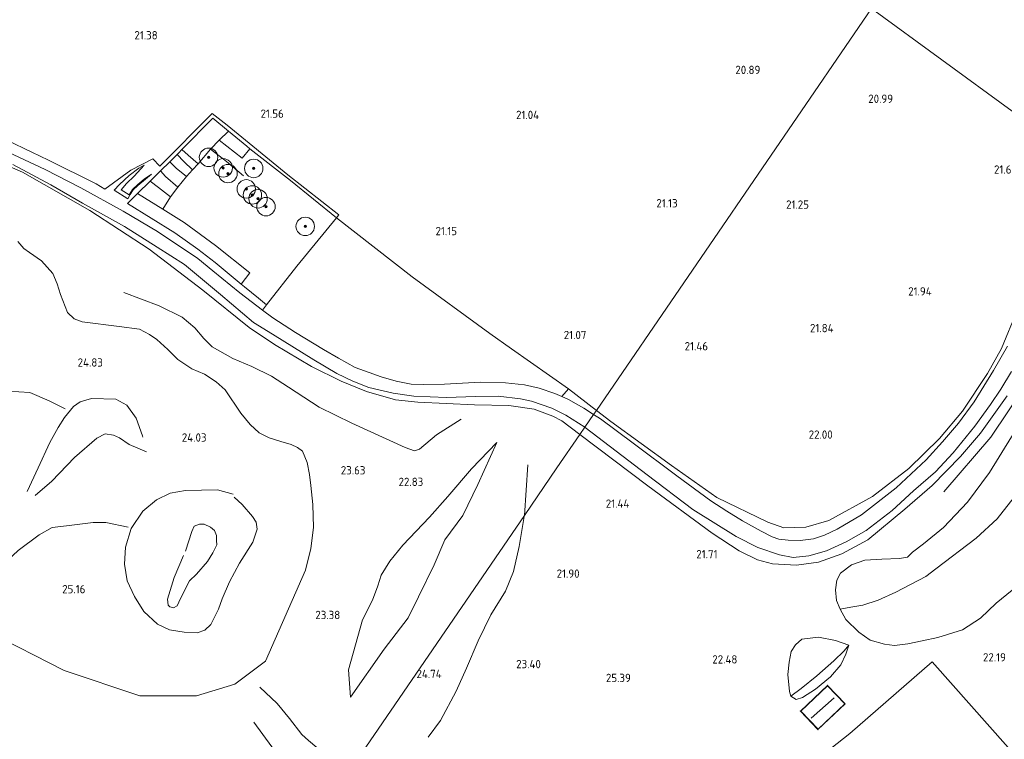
# Model space of a CAD drawing. Extents: x 196936 to 200438, y 361224 to 364196.
# Tile 265 of 276: x 199599 to 199813, y 363124 to 363280. Entities that reach past the tile are written whole.
import ezdxf
from ezdxf.enums import TextEntityAlignment as Align

# ---------------------------------------------------------------- set-up
doc = ezdxf.new("R2010")
doc.units = 0
for name, color, linetype, lineweight in [('B-ME-GR-BOOM-S', 90, 'Continuous', 25), ('B-ME-GR-BOS-GV', 40, 'Continuous', 13), ('B-ME-GR-BOUWLAND_AKKERBOUW-GV', 80, 'Continuous', 13), ('B-ME-GR-GRAS-GV', 60, 'Continuous', 13), ('B-ME-GR-STRUIK-GV', 90, 'Continuous', 13), ('B-ME-GW-TALUD_KRUIN-G', 90, 'Continuous', 18), ('B-ME-GW-TALUD_TEEN-G', 90, 'Continuous', 18), ('B-ME-IE-TERREINAFSCHEIDING_KUNSTMATIG_HEKWERK-G', 20, 'IE-TERREINAFSCHEIDING-KUNSTMATIG', 18), ('B-ME-KG-KADASTRAAL_DAKRAND-G', 170, 'Continuous', 18), ('B-ME-KG-KADASTRAAL_NOK-G', 10, 'Continuous', 18), ('B-ME-OG-BEBOUWING_SCHUUR-GV', 7, 'Continuous', 35), ('B-ME-OG-BREUKLIJN-G', 7, 'Continuous', 18), ('B-ME-OG-HOOGTELIJN-G', 7, 'Continuous', 18), ('B-ME-OG-HOOGTEPUNT-S', 7, 'Continuous', 25), ('B-ME-OG-TERREIN_GROEN-GV', 7, 'Continuous', 18), ('B-ME-VH-ONVERHARD-GV', 252, 'Continuous', 18)]:
    doc.layers.add(name, color=color, linetype=linetype, lineweight=lineweight)
doc.styles.add('NLCS-ISO-ANNOTATIVE-T18', font='NLCS-ISO.ttf', dxfattribs={"height": 1.8})
doc.linetypes.add('IE-TERREINAFSCHEIDING-KUNSTMATIG', pattern='A,4,[82,NLCS.SHX,S=0.75,R=90,X=0,Y=0],4,-2', length=10)

# ---------------------------------------------------------------- blocks, each defined once
blk = doc.blocks.new('SAL-HOOGTELABEL-SO')
at = {"color": 0, "linetype": 'ByBlock', "lineweight": -2, "style": 'NLCS-ISO-ANNOTATIVE-T18'}
blk.add_attdef('HOOGTE', text='', height=1.8, dxfattribs=at).set_placement((2.79, 0), align=Align.RIGHT)
blk = doc.blocks.new('SGR-BOOM_01-SO')
at = {"linetype": 'ByBlock', "lineweight": 18}
h = blk.add_hatch(color=0, dxfattribs=at)
h.dxf.hatch_style = 1
edge = h.paths.add_edge_path()
edge.add_arc((0, 0), 0.25, 0, 360)
at = {"color": 0, "linetype": 'ByBlock', "lineweight": 18}
for radius in [2, 0.25]:
    blk.add_circle((0, 0), radius, dxfattribs=at)

msp = doc.modelspace()

# ---------------------------------------------------------------- linework, layer by layer
at = {"layer": 'B-ME-GR-BOS-GV'}
for points in [[(199579.222, 363255.66, 21.7), (199599.784, 363246.793, 21.625), (199614.397, 363238.461, 21.82), (199627.278, 363230.102, 21.94), (199638.938, 363221.196, 22.06), (199648.955, 363213.146, 22.187), (199654.442, 363209.427, 22.082), (199662.442, 363204.719, 21.977), (199668.93, 363201.507, 21.842), (199674.374, 363199.24, 21.797), (199680.685, 363197.455, 21.677), (199685.482, 363196.938, 21.737), (199697.809, 363196.416, 21.722), (199705.232, 363196.254, 21.557), (199710.764, 363195.464, 21.542), (199714.792, 363193.937, 21.512), (199716.709, 363192.948, 21.455), (199720.65, 363189.974, 21.471), (199715.683, 363182.722, 21.38), (199708.613, 363172.401, 22.048), (199674.227, 363122.198, 26.934)], [(199674.227, 363122.198, 26.934), (199708.613, 363172.401, 22.048), (199715.683, 363182.722, 21.38), (199720.65, 363189.974, 21.471), (199735.413, 363178.834, 21.53), (199749.327, 363168.616, 21.71), (199755.156, 363164.779, 21.725), (199759.125, 363162.829, 21.89), (199762.44, 363161.944, 22.145), (199767.608, 363161.634, 22.205), (199772.367, 363162.296, 22.415), (199777.457, 363164.116, 22.52), (199783.054, 363167.125, 22.625), (199791.071, 363173.782, 22.895), (199797.046, 363178.916, 22.985), (199803.176, 363185.174, 23.015), (199807.515, 363190.276, 23.18), (199813.262, 363198.333, 23.06)], [(199813.504, 363122.135, 22.033), (199796.987, 363140.685, 22.483), (199779.177, 363125.178, 22.873), (199756.807, 363107.58, 22.693)]]:
    msp.add_polyline3d(points, dxfattribs=at)
for points in [[(199678.189, 363143.419, 22.895), (199670.943, 363133.033, 24.704), (199670.492, 363138.969, 24.2), (199673.486, 363149.816, 23.27), (199675.693, 363154.097, 23.21), (199676.874, 363157.19, 23.405), (199677.55, 363159.489, 23.375), (199679.458, 363162.514, 23.225), (199682.237, 363165.988, 22.865), (199688.017, 363172.074, 22.475), (199691.988, 363176.537, 22.28), (199697.156, 363182.528, 21.98), (199702.641, 363188.21, 21.635), (199698.547, 363179.16, 21.665), (199695.263, 363172.428, 21.68), (199691.377, 363167.127, 21.665), (199689.032, 363161.705, 21.935), (199685.665, 363154.782, 22.55), (199683.411, 363150.225, 22.67)], [(199677.55, 363159.489, 23.375), (199676.874, 363157.19, 23.405), (199675.693, 363154.097, 23.21), (199673.486, 363149.816, 23.27), (199670.492, 363138.969, 24.2), (199670.943, 363133.033, 24.704), (199678.189, 363143.419, 22.895), (199683.411, 363150.225, 22.67), (199685.665, 363154.782, 22.55), (199689.032, 363161.705, 21.935), (199691.377, 363167.127, 21.665), (199695.263, 363172.428, 21.68), (199698.547, 363179.16, 21.665), (199702.641, 363188.21, 21.635), (199697.156, 363182.528, 21.98), (199691.988, 363176.537, 22.28), (199688.017, 363172.074, 22.475), (199682.237, 363165.988, 22.865), (199679.458, 363162.514, 23.225)], [(199768.459, 363130.025, 22.783), (199772.268, 363126.01, 22.783), (199778.13, 363131.571, 22.783), (199774.321, 363135.586, 22.783)]]:
    msp.add_polyline3d(points, close=True, dxfattribs=at)
at = {"layer": 'B-ME-GR-BOUWLAND_AKKERBOUW-GV'}
for points in [[(199814.386, 363260.045, 21.284), (199783.859, 363282.254, 20.765), (199984.932, 363576.797, 19.874)], [(199549.532, 363432.302, 21.195), (199783.859, 363282.254, 20.765), (199724.216, 363195.179, 21.36), (199718.193, 363199.852, 21.238), (199705.808, 363208.485, 21.133), (199701.145, 363211.805, 21.265), (199684.278, 363224.125, 21.4), (199667.899, 363236.884, 21.535), (199668.379, 363237.516, 21.39), (199657.349, 363246.206, 21.369), (199644.153, 363256.949, 21.498), (199640.95, 363259.521, 21.681), (199629.571, 363248.12, 21.799), (199628.035, 363249.709, 21.627), (199623.315, 363247.249, 21.713), (199617.671, 363243.115, 21.906), (199615.795, 363244.288, 21.865), (199605.472, 363249.403, 21.665), (199592.749, 363255.449, 21.577)]]:
    msp.add_polyline3d(points, dxfattribs=at)
for points in [[(199769.611, 363169.912, 21.965), (199764.85, 363169.751, 21.958), (199761.39, 363170.929, 21.868), (199750.363, 363176.326, 21.53), (199740.517, 363183.222, 21.32), (199727.387, 363192.788, 21.283), (199724.216, 363195.179, 21.36), (199783.859, 363282.254, 20.765), (199814.386, 363260.045, 21.284), (199825.25, 363252.141, 21.79), (199824.3, 363248.864, 21.898), (199821.284, 363237.86, 22.003), (199818.519, 363227.139, 22.16), (199815.427, 363216.841, 22.453), (199812.061, 363208.613, 22.678), (199809.046, 363203.144, 22.708), (199803.588, 363195.004, 22.813), (199798.606, 363189.074, 22.715), (199791.954, 363182.559, 22.498), (199784.068, 363176.542, 22.228), (199774.59, 363171.346, 22.033)], [(199829.62, 363033.79, 22.273), (199810.784, 363031.919, 22.243), (199804.423, 363037.746, 22.513), (199803.645, 363040.18, 22.753), (199779.743, 363064.302, 22.857), (199784.841, 363068.634, 22.993), (199771.685, 363087.747, 22.438), (199756.807, 363107.58, 22.693), (199779.177, 363125.178, 22.873), (199796.987, 363140.685, 22.483), (199813.504, 363122.135, 22.033), (199827.049, 363107.471, 22.273), (199837.582, 363095.792, 22.843), (199850.884, 363082.703, 23.023), (199856.628, 363076.603, 23.011), (199862.481, 363072.622, 22.936), (199866.762, 363070.416, 22.861), (199876.667, 363066.88, 22.651), (199888.013, 363062.134, 22.411), (199874.256, 363035.427, 22.351), (199856.415, 363034.871, 22.213)]]:
    msp.add_polyline3d(points, close=True, dxfattribs=at)
at = {"layer": 'B-ME-GR-GRAS-GV'}
for points in [[(199592.749, 363255.449, 21.577), (199605.472, 363249.403, 21.665), (199615.795, 363244.288, 21.865), (199617.671, 363243.115, 21.906), (199623.315, 363247.249, 21.713), (199628.035, 363249.709, 21.627), (199629.571, 363248.12, 21.799), (199640.95, 363259.521, 21.681), (199644.153, 363256.949, 21.498), (199657.349, 363246.206, 21.369), (199668.379, 363237.516, 21.39), (199667.899, 363236.884, 21.535), (199657.944, 363244.968, 21.55), (199649.11, 363251.873, 21.64), (199648.429, 363252.405, 21.647), (199644.434, 363255.703, 21.761), (199641.062, 363258.487, 21.857), (199634.376, 363251.673, 21.851), (199633.685, 363250.969, 21.85), (199633.322, 363250.611, 21.855), (199631.73, 363249.043, 21.879), (199629.725, 363247.068, 21.909), (199627.495, 363244.872, 21.942), (199624.757, 363242.176, 21.983), (199622.589, 363240.039, 22.015), (199632.846, 363233.631, 22.022), (199637.835, 363230.139, 21.94), (199641.546, 363227.251, 21.902), (199647.203, 363222.524, 21.822), (199647.903, 363221.938, 21.812), (199650.978, 363219.525, 21.745), (199652.675, 363218.017, 21.82), (199651.854, 363216.929, 21.847), (199646.944, 363220.66, 21.857), (199641.1, 363225.43, 21.91), (199637.817, 363228.101, 21.947), (199629.057, 363233.945, 21.88), (199621.598, 363238.322, 21.887), (199612.459, 363243.387, 21.82), (199604.714, 363247.345, 21.655), (199592.18, 363253.236, 21.67)], [(199597.744, 363248.44, 21.632), (199605.985, 363244.028, 21.775), (199612.842, 363240.063, 21.857), (199621.929, 363235.033, 21.887), (199629.025, 363230.52, 21.947), (199634.925, 363226.788, 22), (199642.71, 363220.305, 21.955), (199649.9, 363214.19, 22.06), (199654.04, 363211.676, 21.913), (199662.997, 363206.12, 21.808), (199667.922, 363203.209, 21.793), (199671.411, 363201.512, 21.8), (199674.879, 363200.176, 21.823), (199680.133, 363198.923, 21.688), (199684.681, 363198.269, 21.665), (199691.76, 363197.996, 21.718), (199698.043, 363198.191, 21.665), (199702.961, 363198.245, 21.658), (199707.784, 363197.71, 21.613), (199710.188, 363197.179, 21.553), (199714.585, 363195.629, 21.515), (199717.602, 363194.14, 21.433), (199721.707, 363191.516, 21.389), (199720.65, 363189.974, 21.471), (199716.709, 363192.948, 21.455), (199714.792, 363193.937, 21.512), (199710.764, 363195.464, 21.542), (199705.232, 363196.254, 21.557), (199697.809, 363196.416, 21.722), (199685.482, 363196.938, 21.737), (199680.685, 363197.455, 21.677), (199674.374, 363199.24, 21.797), (199668.93, 363201.507, 21.842), (199662.442, 363204.719, 21.977), (199654.442, 363209.427, 22.082), (199648.955, 363213.146, 22.187), (199638.938, 363221.196, 22.06), (199627.278, 363230.102, 21.94), (199614.397, 363238.461, 21.82), (199599.784, 363246.793, 21.625), (199579.222, 363255.66, 21.7)], [(199813.338, 363209.091, 22.712), (199810.335, 363203.806, 22.787), (199806.143, 363197.067, 22.87), (199802.699, 363192.43, 22.885), (199799.288, 363188.346, 22.855), (199795.695, 363184.502, 22.72), (199789.197, 363178.38, 22.652), (199781.691, 363172.527, 22.51), (199776.454, 363169.424, 22.277), (199773.658, 363168.148, 22.232), (199771.291, 363167.386, 22.127), (199768.393, 363167.026, 22.03), (199765.781, 363167.085, 21.925), (199763.804, 363167.285, 21.872), (199762.297, 363167.779, 21.82), (199759.928, 363168.978, 21.692), (199755.9, 363171.236, 21.587), (199752.495, 363173.336, 21.61), (199749.021, 363175.561, 21.535), (199741.682, 363181.009, 21.437), (199732.215, 363188.067, 21.317), (199725.129, 363193.381, 21.362), (199723.624, 363194.316, 21.365), (199724.216, 363195.179, 21.36), (199727.387, 363192.788, 21.283), (199740.517, 363183.222, 21.32), (199750.363, 363176.326, 21.53), (199761.39, 363170.929, 21.868), (199764.85, 363169.751, 21.958), (199769.611, 363169.912, 21.965), (199774.59, 363171.346, 22.033), (199784.068, 363176.542, 22.228), (199791.954, 363182.559, 22.498), (199798.606, 363189.074, 22.715), (199803.588, 363195.004, 22.813), (199809.046, 363203.144, 22.708), (199812.061, 363208.613, 22.678), (199815.427, 363216.841, 22.453)], [(199813.262, 363198.333, 23.06), (199807.515, 363190.276, 23.18), (199803.176, 363185.174, 23.015), (199797.046, 363178.916, 22.985), (199791.071, 363173.782, 22.895), (199783.054, 363167.125, 22.625), (199777.457, 363164.116, 22.52), (199772.367, 363162.296, 22.415), (199767.608, 363161.634, 22.205), (199762.44, 363161.944, 22.145), (199759.125, 363162.829, 21.89), (199755.156, 363164.779, 21.725), (199749.327, 363168.616, 21.71), (199735.413, 363178.834, 21.53), (199720.65, 363189.974, 21.471), (199721.707, 363191.516, 21.389), (199721.826, 363191.44, 21.388), (199735.22, 363181.193, 21.418), (199745.13, 363173.716, 21.643), (199754.55, 363167.881, 21.71), (199759.218, 363165.492, 21.815), (199763.896, 363163.903, 21.98), (199766.854, 363163.339, 22.16), (199770.28, 363163.684, 22.243), (199774.094, 363164.762, 22.34), (199778.366, 363166.68, 22.475), (199782.717, 363169.16, 22.58), (199788.339, 363173.498, 22.76), (199792.975, 363177.742, 22.91), (199797.723, 363181.871, 23.03), (199801.583, 363185.993, 23.135), (199806.273, 363191.776, 23.158), (199809.692, 363196.431, 23.128), (199811.923, 363199.747, 23.045), (199814.24, 363203.58, 22.955)]]:
    msp.add_polyline3d(points, dxfattribs=at)
for points in [[(199640.59, 363251.756, 21.735), (199637.863, 363248.633, 21.76), (199635.734, 363250.489, 21.578), (199634.376, 363251.673, 21.851), (199641.062, 363258.487, 21.857), (199644.434, 363255.703, 21.761), (199642.473, 363253.691, 21.722)], [(199642.473, 363253.691, 21.722), (199647.448, 363249.82, 21.635), (199649.11, 363251.873, 21.64), (199657.944, 363244.968, 21.55), (199667.899, 363236.884, 21.535), (199659.315, 363226.424, 21.775), (199652.675, 363218.017, 21.82), (199650.978, 363219.525, 21.745), (199647.903, 363221.938, 21.812), (199647.203, 363222.524, 21.822), (199649.128, 363225.018, 21.685), (199641.638, 363230.921, 21.76), (199634.825, 363235.865, 21.822), (199630.228, 363238.795, 21.822), (199631.865, 363241.457, 21.722), (199633.473, 363243.579, 21.685), (199635.388, 363245.833, 21.76), (199636.662, 363247.286, 21.76), (199637.863, 363248.633, 21.76), (199640.59, 363251.756, 21.735)], [(199649.11, 363251.873, 21.64), (199647.448, 363249.82, 21.635), (199642.473, 363253.691, 21.722), (199644.434, 363255.703, 21.761), (199648.429, 363252.405, 21.647)], [(199637.863, 363248.633, 21.76), (199636.662, 363247.286, 21.76), (199634.801, 363249.138, 21.675), (199633.322, 363250.611, 21.855), (199633.685, 363250.969, 21.85), (199634.376, 363251.673, 21.851), (199635.734, 363250.489, 21.578)], [(199636.662, 363247.286, 21.76), (199635.388, 363245.833, 21.76), (199633.114, 363247.694, 21.632), (199631.73, 363249.043, 21.879), (199633.322, 363250.611, 21.855), (199634.801, 363249.138, 21.675)], [(199619.685, 363242.873, 21.917), (199622.61, 363241.024, 21.947), (199623.149, 363241.924, 21.835), (199623.795, 363242.98, 21.737), (199624.791, 363243.874, 21.76), (199626.489, 363245.287, 21.85), (199627.778, 363246.327, 21.91), (199626.154, 363245.247, 21.265), (199624.786, 363244.147, 20.927), (199623.672, 363243.026, 20.83), (199622.946, 363241.909, 20.852), (199621.226, 363242.933, 20.852), (199622.326, 363244.371, 20.882), (199623.99, 363245.96, 21.077), (199626.201, 363248.29, 21.767), (199625.059, 363247.689, 21.782), (199622.945, 363246.061, 21.805), (199620.862, 363244.143, 21.82)], [(199621.226, 363242.933, 20.852), (199622.946, 363241.909, 20.852), (199623.672, 363243.026, 20.83), (199624.786, 363244.147, 20.927), (199626.154, 363245.247, 21.265), (199627.778, 363246.327, 21.91), (199626.489, 363245.287, 21.85), (199624.791, 363243.874, 21.76), (199623.795, 363242.98, 21.737), (199623.149, 363241.924, 21.835), (199622.61, 363241.024, 21.947), (199619.685, 363242.873, 21.917), (199620.862, 363244.143, 21.82), (199622.945, 363246.061, 21.805), (199625.059, 363247.689, 21.782), (199626.201, 363248.29, 21.767), (199623.99, 363245.96, 21.077), (199622.326, 363244.371, 20.882)], [(199635.388, 363245.833, 21.76), (199633.473, 363243.579, 21.685), (199630.826, 363245.864, 21.679), (199629.725, 363247.068, 21.909), (199631.73, 363249.043, 21.879), (199633.114, 363247.694, 21.632)], [(199633.473, 363243.579, 21.685), (199631.865, 363241.457, 21.722), (199629.263, 363243.457, 21.752), (199627.495, 363244.872, 21.942), (199629.725, 363247.068, 21.909), (199630.826, 363245.864, 21.679)], [(199631.865, 363241.457, 21.722), (199630.228, 363238.795, 21.822), (199624.757, 363242.176, 21.983), (199627.495, 363244.872, 21.942), (199629.263, 363243.457, 21.752)], [(199724.216, 363195.179, 21.36), (199723.624, 363194.316, 21.365), (199721.489, 363195.643, 21.37), (199718.169, 363197.531, 21.43), (199716.7, 363198.194, 21.437), (199718.193, 363199.852, 21.238)]]:
    msp.add_polyline3d(points, close=True, dxfattribs=at)
at = {"layer": 'B-ME-GR-STRUIK-GV'}
msp.add_polyline3d([(199649.128, 363225.018, 21.685), (199647.203, 363222.524, 21.822), (199641.546, 363227.251, 21.902), (199637.835, 363230.139, 21.94), (199632.846, 363233.631, 22.022), (199622.589, 363240.039, 22.015), (199624.757, 363242.176, 21.983), (199630.228, 363238.795, 21.822), (199634.825, 363235.865, 21.822), (199641.638, 363230.921, 21.76)], close=True, dxfattribs=at)
at = {"layer": 'B-ME-GW-TALUD_KRUIN-G'}
for points in [[(199627.778, 363246.327, 21.91), (199626.489, 363245.287, 21.85), (199624.791, 363243.874, 21.76), (199623.795, 363242.98, 21.737), (199623.149, 363241.924, 21.835), (199622.61, 363241.024, 21.947), (199619.685, 363242.873, 21.917), (199620.862, 363244.143, 21.82), (199622.945, 363246.061, 21.805), (199625.059, 363247.689, 21.782), (199626.201, 363248.29, 21.767)], [(199670.943, 363133.033, 24.704), (199670.492, 363138.969, 24.2), (199673.486, 363149.816, 23.27), (199675.693, 363154.097, 23.21), (199676.874, 363157.19, 23.405), (199677.55, 363159.489, 23.375), (199679.458, 363162.514, 23.225), (199682.237, 363165.988, 22.865), (199688.017, 363172.074, 22.475), (199691.988, 363176.537, 22.28), (199697.156, 363182.528, 21.98), (199702.641, 363188.21, 21.635)]]:
    msp.add_polyline3d(points, dxfattribs=at)
at = {"layer": 'B-ME-GW-TALUD_TEEN-G'}
for points in [[(199626.201, 363248.29, 21.767), (199623.99, 363245.96, 21.077), (199622.326, 363244.371, 20.882), (199621.226, 363242.933, 20.852), (199622.946, 363241.909, 20.852), (199623.672, 363243.026, 20.83), (199624.786, 363244.147, 20.927), (199626.154, 363245.247, 21.265), (199627.778, 363246.327, 21.91)], [(199670.943, 363133.033, 24.704), (199678.189, 363143.419, 22.895), (199683.411, 363150.225, 22.67), (199685.665, 363154.782, 22.55), (199689.032, 363161.705, 21.935), (199691.377, 363167.127, 21.665), (199695.263, 363172.428, 21.68), (199698.547, 363179.16, 21.665), (199702.641, 363188.21, 21.635)]]:
    msp.add_polyline3d(points, dxfattribs=at)
at = {"layer": 'B-ME-IE-TERREINAFSCHEIDING_KUNSTMATIG_HEKWERK-G'}
for points in [[(199634.376, 363251.673, 21.851), (199641.062, 363258.487, 21.857), (199644.434, 363255.703, 21.761)], [(199640.59, 363251.756, 21.735), (199642.473, 363253.691, 21.722)], [(199642.473, 363253.691, 21.722), (199644.434, 363255.703, 21.761)], [(199642.473, 363253.691, 21.722), (199647.448, 363249.82, 21.635), (199649.11, 363251.873, 21.64)], [(199644.434, 363255.703, 21.761), (199648.429, 363252.405, 21.647), (199649.11, 363251.873, 21.64)], [(199633.322, 363250.611, 21.855), (199633.685, 363250.969, 21.85), (199634.376, 363251.673, 21.851)], [(199637.863, 363248.633, 21.76), (199635.734, 363250.489, 21.578), (199634.376, 363251.673, 21.851)], [(199637.863, 363248.633, 21.76), (199640.59, 363251.756, 21.735)], [(199640.59, 363251.756, 21.735), (199644.027, 363249.124, 21.685), (199647.756, 363246.013, 21.71)], [(199649.11, 363251.873, 21.64), (199657.944, 363244.968, 21.55)], [(199631.73, 363249.043, 21.879), (199633.322, 363250.611, 21.855)], [(199636.662, 363247.286, 21.76), (199634.801, 363249.138, 21.675), (199633.322, 363250.611, 21.855)], [(199629.725, 363247.068, 21.909), (199631.73, 363249.043, 21.879)], [(199635.388, 363245.833, 21.76), (199633.114, 363247.694, 21.632), (199631.73, 363249.043, 21.879)], [(199635.388, 363245.833, 21.76), (199636.662, 363247.286, 21.76)], [(199636.662, 363247.286, 21.76), (199637.863, 363248.633, 21.76)], [(199627.495, 363244.872, 21.942), (199629.725, 363247.068, 21.909)], [(199633.473, 363243.579, 21.685), (199630.826, 363245.864, 21.679), (199629.725, 363247.068, 21.909)], [(199633.473, 363243.579, 21.685), (199635.388, 363245.833, 21.76)], [(199624.757, 363242.176, 21.983), (199627.495, 363244.872, 21.942)], [(199631.865, 363241.457, 21.722), (199629.263, 363243.457, 21.752), (199627.495, 363244.872, 21.942)], [(199631.865, 363241.457, 21.722), (199633.473, 363243.579, 21.685)], [(199657.944, 363244.968, 21.55), (199667.899, 363236.884, 21.535), (199659.315, 363226.424, 21.775), (199652.675, 363218.017, 21.82), (199650.978, 363219.525, 21.745)], [(199647.203, 363222.524, 21.822), (199641.546, 363227.251, 21.902), (199637.835, 363230.139, 21.94), (199632.846, 363233.631, 22.022), (199622.589, 363240.039, 22.015), (199624.757, 363242.176, 21.983)], [(199630.228, 363238.795, 21.822), (199624.757, 363242.176, 21.983)], [(199630.228, 363238.795, 21.822), (199631.865, 363241.457, 21.722)], [(199647.203, 363222.524, 21.822), (199649.128, 363225.018, 21.685), (199641.638, 363230.921, 21.76), (199634.825, 363235.865, 21.822), (199630.228, 363238.795, 21.822)], [(199647.903, 363221.938, 21.812), (199647.203, 363222.524, 21.822)]]:
    msp.add_polyline3d(points, dxfattribs=at)
at = {"layer": 'B-ME-KG-KADASTRAAL_DAKRAND-G'}
msp.add_polyline3d([(199772.27, 363126.081, 25.31), (199768.53, 363130.024, 25.108), (199774.319, 363135.515, 25.108), (199778.059, 363131.573, 25.265)], close=True, dxfattribs=at)
at = {"layer": 'B-ME-KG-KADASTRAAL_NOK-G'}
msp.add_polyline3d([(199775.739, 363132.916, 26.983), (199770.773, 363128.523, 26.938)], dxfattribs=at)
at = {"layer": 'B-ME-OG-BEBOUWING_SCHUUR-GV'}
msp.add_polyline3d([(199778.13, 363131.571, 22.783), (199772.268, 363126.01, 22.783), (199768.459, 363130.025, 22.783), (199774.321, 363135.586, 22.783)], close=True, dxfattribs=at)
at = {"layer": 'B-ME-OG-BREUKLIJN-G'}
for points in [[(199834.07, 363245.541, 22.009), (199828.789, 363227.427, 22.409), (199824.928, 363213, 22.759), (199817.368, 363200.806, 23.059), (199809.768, 363189.383, 23.109), (199799.544, 363177.553, 22.859)], [(199652.494, 363140.843, 23.087), (199661.13, 363160.529, 23.462), (199662.297, 363165.265, 23.732), (199662.863, 363169.798, 23.687), (199662.749, 363174.796, 23.462), (199662.343, 363178.918, 23.522), (199662.038, 363181.279, 23.282), (199661.543, 363183.925, 22.802), (199660.499, 363186.33, 22.472), (199659.436, 363187.135, 22.337), (199658.036, 363187.786, 22.277), (199655.81, 363188.464, 22.247), (199653.251, 363189.217, 22.232), (199651.083, 363190.318, 22.262), (199649.188, 363192.153, 22.247), (199647.177, 363194.606, 22.277), (199643.773, 363199.627, 21.977), (199641.807, 363201.358, 21.962), (199639.259, 363203.026, 21.992), (199636.528, 363204.204, 21.902), (199633.509, 363206.194, 21.872), (199631.32, 363208.385, 21.887), (199628.953, 363210.543, 21.947), (199627.331, 363211.654, 22.022), (199625.163, 363212.754, 21.962), (199620.755, 363213.389, 22.037), (199612.726, 363214.351, 22.052), (199611.01, 363214.988, 22.082), (199609.566, 363216.36, 22.142), (199608.014, 363220.268, 22.232), (199607.303, 363222.599, 22.187), (199606.381, 363224.845, 21.977), (199603.952, 363227.585, 21.782), (199601.335, 363229.376, 21.527), (199600.115, 363230.289, 21.542), (199598.831, 363231.783, 21.617)], [(199792.783, 363164.491, 22.798), (199795.155, 363166.245, 23.053), (199799.486, 363169.823, 23.053), (199804.684, 363175.327, 22.978), (199809.435, 363181.701, 23.098), (199814.246, 363189.429, 23.233), (199818.018, 363194.892, 23.323), (199822.241, 363200.334, 23.338), (199826.208, 363205.111, 23.218), (199832.372, 363211.614, 23.338), (199837.567, 363216.265, 23.833), (199842.093, 363219.157, 24.013), (199846.208, 363221.806, 23.983), (199851.461, 363224.631, 24.118), (199858.446, 363227.99, 24.336)], [(199694.877, 363193.312, 21.542), (199689.539, 363189.894, 21.632), (199685.876, 363186.79, 21.617), (199684.762, 363186.4, 21.572), (199682.749, 363187.163, 21.572), (199671.219, 363192.444, 21.557), (199664.137, 363195.909, 21.617), (199657.487, 363200.232, 21.737), (199653.804, 363202.6, 21.737), (199649.536, 363204.676, 21.737), (199645.423, 363206.416, 21.752), (199640.933, 363208.952, 21.767), (199639.09, 363210.752, 21.812), (199637.201, 363213.045, 21.767), (199634.397, 363215.349, 21.797), (199629.466, 363217.803, 21.782), (199621.796, 363220.748, 21.692)], [(199890.028, 363205.014, 22.728), (199886.876, 363201.153, 22.438), (199877.098, 363193.108, 22.198), (199862.803, 363182.397, 22.138), (199853.253, 363177.523, 22.228), (199845.907, 363174.913, 22.273), (199841.398, 363173.95, 22.663), (199838.248, 363173.465, 22.528), (199835.956, 363172.35, 22.438), (199830.542, 363169.411, 22.348), (199822.823, 363163.117, 22.363), (199810.921, 363153.446, 22.603)], [(199602.566, 363176.719, 25.487), (199606.176, 363179.859, 25.562), (199611.06, 363184.972, 25.247), (199615.933, 363189.169, 24.752), (199617.722, 363190.097, 24.587), (199619.548, 363189.846, 24.647), (199620.807, 363189.214, 24.827), (199622.901, 363187.781, 25.142), (199626.664, 363186.204, 25.112)], [(199634.744, 363163.759, 23.582), (199632.714, 363158.999, 23.612), (199631.266, 363154.301, 23.792), (199631.373, 363152.998, 23.792), (199631.72, 363152.607, 23.792), (199632.527, 363152.438, 23.792), (199633.36, 363152.868, 23.792), (199634.066, 363154.46, 23.792), (199636.048, 363158.253, 23.702), (199637.509, 363159.713, 23.597), (199639.918, 363162.446, 23.342), (199641.067, 363164.349, 23.342), (199641.933, 363166.063, 23.462), (199641.892, 363167.013, 23.462), (199641.87, 363168.105, 23.522), (199641.444, 363169.165, 23.552), (199640.573, 363169.915, 23.552), (199639.226, 363170.53, 23.537), (199638.171, 363170.561, 23.507), (199637.022, 363170.118, 23.477), (199636.514, 363168.927, 23.462), (199635.124, 363164.652, 23.492)], [(199777.092, 363152.087, 22.753), (199776.308, 363153.982, 22.678), (199776.082, 363156.321, 22.633), (199776.385, 363158.427, 22.573), (199777.145, 363159.888, 22.543), (199779.504, 363161.729, 22.528), (199782.398, 363162.713, 22.483), (199786.127, 363162.929, 22.513), (199789.906, 363163.108, 22.648), (199791.656, 363163.377, 22.798), (199792.783, 363164.491, 22.798)], [(199652.494, 363140.843, 23.087), (199645.849, 363135.846, 23.687), (199637.56, 363133.337, 23.687), (199625.272, 363133.319, 22.887), (199608.853, 363138.857, 22.737), (199592.355, 363147.177, 22.587), (199580.238, 363153.877, 22.562)], [(199777.092, 363152.087, 22.753), (199778.331, 363149.859, 22.783), (199781.128, 363147.11, 22.903), (199783.589, 363145.384, 22.993), (199786.678, 363144.517, 22.933), (199788.873, 363144.228, 23.008), (199791.723, 363144.622, 22.993), (199794.846, 363145.282, 22.858), (199798.231, 363145.983, 22.798), (199803.572, 363147.656, 22.603), (199807.489, 363150.141, 22.543), (199810.921, 363153.446, 22.603)], [(199766.38, 363133.239, 23.218), (199766.081, 363134.313, 23.053), (199765.74, 363137.977, 23.023), (199766.049, 363140.623, 22.978), (199766.449, 363142.968, 22.993), (199767.398, 363144.369, 22.933), (199768.774, 363145.611, 22.888), (199772.375, 363146.076, 22.873), (199776.077, 363145.302, 22.993), (199778.918, 363144.307, 22.903)], [(199778.918, 363144.307, 22.903), (199778.326, 363142.334, 22.903), (199777.199, 363140.056, 22.963), (199774.998, 363137.478, 22.978), (199771.697, 363134.775, 23.008), (199768.888, 363132.953, 23.023), (199767.565, 363132.526, 22.963), (199766.38, 363133.239, 23.218)], [(199690.08, 363098.783, 24.734), (199678.701, 363103.35, 24.734), (199666.584, 363110.283, 24.734), (199658.342, 363116.174, 24.434), (199649.942, 363127.629, 23.834)]]:
    msp.add_polyline3d(points, dxfattribs=at)
at = {"layer": 'B-ME-OG-HOOGTELIJN-G'}
for points in [[(199867.436, 363221.45, 25.813), (199867.356, 363221.388, 25.835), (199860.952, 363216.147, 25.88), (199854.371, 363211.192, 26.33), (199846.904, 363205.877, 26.78), (199840.063, 363201.733, 27.005), (199834.406, 363198.04, 27.215), (199829.715, 363194.183, 27.395), (199827.114, 363191.588, 27.365), (199823.662, 363187.831, 26.285), (199819.154, 363182.21, 24.905), (199815.601, 363177.364, 23.93), (199811.105, 363171.655, 23.54), (199806.593, 363167.511, 23.465), (199797.781, 363160.827, 23.338)], [(199609.044, 363195.5, 27.707), (199605.565, 363197.267, 27.887), (199601.399, 363199.043, 27.857), (199596.6, 363199.331, 27.962), (199588.523, 363197.865, 28.202), (199586.752, 363198.31, 28.307), (199584.471, 363200.256, 28.262), (199582.808, 363202.317, 27.992)], [(199600.852, 363177.585, 25.517), (199603.221, 363182.729, 26.822), (199605.7, 363188.258, 27.497), (199607.516, 363191.472, 27.737), (199608.933, 363193.654, 27.647), (199610.863, 363196.023, 27.542), (199612.318, 363197.026, 27.212), (199614.737, 363197.752, 26.537), (199620.014, 363197.599, 25.127), (199622.444, 363196.32, 24.887), (199624.432, 363193.498, 24.962), (199625.792, 363189.645, 25.082), (199625.868, 363189.344, 25.085)], [(199708.613, 363172.401, 22.048), (199709.342, 363183.375, 21.65)], [(199645.447, 363177.033, 24.752), (199642.08, 363177.955, 24.857), (199635.164, 363177.847, 25.907), (199631.814, 363177.22, 26.072), (199628.84, 363175.796, 26.522), (199625.872, 363173.37, 27.302), (199623.38, 363169.618, 27.662), (199622.133, 363165.551, 27.602), (199621.912, 363161.859, 27.287), (199622.5, 363158.228, 26.327), (199624.094, 363154.83, 25.862), (199626.113, 363151.603, 25.232), (199629.088, 363148.874, 24.917), (199631.694, 363147.628, 24.797), (199634.89, 363147.131, 24.857), (199637.65, 363147.009, 25.157), (199639.329, 363147.551, 25.682), (199640.646, 363148.801, 25.922), (199642.306, 363152.124, 25.727), (199643.073, 363154.366, 25.217), (199644.719, 363158.005, 25.457), (199646.88, 363162.061, 25.337), (199649.717, 363166.653, 25.652), (199650.701, 363169.438, 25.922), (199650.457, 363170.989, 25.742), (199649.68, 363172.213, 25.577), (199647.424, 363174.757, 24.992), (199645.703, 363176.397, 24.812)], [(199622.697, 363169.855, 27.692), (199617.853, 363170.865, 27.902), (199615.161, 363170.863, 27.857), (199609.364, 363170.143, 27.287), (199606.228, 363169.83, 26.777), (199603.428, 363168.211, 25.952), (199598.9, 363164.854, 24.767), (199594.201, 363160.46, 24.377), (199590.357, 363158.326, 23.972), (199585.203, 363155.628, 23.252), (199583.69, 363155.094, 23.042)], [(199687.75, 363124.379, 28.205), (199690.465, 363127.977, 28.01), (199693.826, 363134.362, 26), (199696.063, 363139.32, 24.86), (199698.603, 363145.22, 24.02), (199701.308, 363150.921, 23.375), (199704.507, 363156.027, 23.195), (199706.226, 363160.278, 22.625), (199707.494, 363165.713, 22.22), (199708.6, 363172.198, 22.055), (199708.613, 363172.401, 22.048)], [(199777.092, 363152.087, 22.753), (199779.354, 363152.525, 23.773), (199781.965, 363153.017, 24.598), (199785.297, 363154.067, 24.808), (199789.11, 363155.774, 24.493), (199795.658, 363159.201, 23.653), (199797.781, 363160.827, 23.338)], [(199766.38, 363133.239, 23.218), (199768.628, 363134.929, 23.998), (199772.017, 363137.645, 24.133), (199775.725, 363140.904, 23.818), (199777.942, 363143.081, 23.368), (199778.918, 363144.307, 22.903)], [(199674.227, 363122.198, 26.934), (199671.298, 363122.048, 26.597), (199665.895, 363121.904, 25.847), (199663.611, 363122.161, 25.427), (199661.782, 363123.644, 25.307), (199660.355, 363124.928, 25.187), (199657.689, 363128.445, 24.932), (199655.037, 363131.645, 24.407), (199651.263, 363135.228, 23.402)]]:
    msp.add_polyline3d(points, dxfattribs=at)
at = {"layer": 'B-ME-OG-TERREIN_GROEN-GV'}
msp.add_polyline3d([(199705.808, 363208.485, 21.133), (199718.193, 363199.852, 21.238), (199716.7, 363198.194, 21.437), (199715.204, 363198.87, 21.445), (199711.796, 363200.011, 21.49), (199708.647, 363200.745, 21.505), (199704.526, 363201.183, 21.55), (199699.073, 363201.304, 21.61), (199691.309, 363200.854, 21.535), (199686.645, 363200.78, 21.542), (199684.051, 363200.865, 21.52), (199680.787, 363201.486, 21.542), (199677.544, 363202.476, 21.602), (199674.934, 363203.379, 21.625), (199671.939, 363204.507, 21.7), (199668.286, 363206.47, 21.722), (199665.037, 363208.349, 21.76), (199659.004, 363212.057, 21.805), (199654.099, 363215.223, 21.842), (199651.854, 363216.929, 21.847), (199652.675, 363218.017, 21.82), (199659.315, 363226.424, 21.775), (199667.899, 363236.884, 21.535), (199684.278, 363224.125, 21.4), (199701.145, 363211.805, 21.265)], close=True, dxfattribs=at)
at = {"layer": 'B-ME-VH-ONVERHARD-GV'}
for points in [[(199592.18, 363253.236, 21.67), (199604.714, 363247.345, 21.655), (199612.459, 363243.387, 21.82), (199621.598, 363238.322, 21.887), (199629.057, 363233.945, 21.88), (199637.817, 363228.101, 21.947), (199641.1, 363225.43, 21.91), (199646.944, 363220.66, 21.857), (199651.854, 363216.929, 21.847), (199654.099, 363215.223, 21.842), (199659.004, 363212.057, 21.805), (199665.037, 363208.349, 21.76), (199668.286, 363206.47, 21.722), (199671.939, 363204.507, 21.7), (199674.934, 363203.379, 21.625), (199677.544, 363202.476, 21.602), (199680.787, 363201.486, 21.542), (199684.051, 363200.865, 21.52), (199686.645, 363200.78, 21.542), (199691.309, 363200.854, 21.535), (199699.073, 363201.304, 21.61), (199704.526, 363201.183, 21.55), (199708.647, 363200.745, 21.505), (199711.796, 363200.011, 21.49), (199715.204, 363198.87, 21.445), (199716.7, 363198.194, 21.437), (199718.169, 363197.531, 21.43), (199721.489, 363195.643, 21.37), (199723.624, 363194.316, 21.365), (199721.707, 363191.516, 21.389), (199717.602, 363194.14, 21.433), (199714.585, 363195.629, 21.515), (199710.188, 363197.179, 21.553), (199707.784, 363197.71, 21.613), (199702.961, 363198.245, 21.658), (199698.043, 363198.191, 21.665), (199691.76, 363197.996, 21.718), (199684.681, 363198.269, 21.665), (199680.133, 363198.923, 21.688), (199674.879, 363200.176, 21.823), (199671.411, 363201.512, 21.8), (199667.922, 363203.209, 21.793), (199662.997, 363206.12, 21.808), (199654.04, 363211.676, 21.913), (199649.9, 363214.19, 22.06), (199642.71, 363220.305, 21.955), (199634.925, 363226.788, 22), (199629.025, 363230.52, 21.947), (199621.929, 363235.033, 21.887), (199612.842, 363240.063, 21.857), (199605.985, 363244.028, 21.775), (199597.744, 363248.44, 21.632)], [(199814.24, 363203.58, 22.955), (199811.923, 363199.747, 23.045), (199809.692, 363196.431, 23.128), (199806.273, 363191.776, 23.158), (199801.583, 363185.993, 23.135), (199797.723, 363181.871, 23.03), (199792.975, 363177.742, 22.91), (199788.339, 363173.498, 22.76), (199782.717, 363169.16, 22.58), (199778.366, 363166.68, 22.475), (199774.094, 363164.762, 22.34), (199770.28, 363163.684, 22.243), (199766.854, 363163.339, 22.16), (199763.896, 363163.903, 21.98), (199759.218, 363165.492, 21.815), (199754.55, 363167.881, 21.71), (199745.13, 363173.716, 21.643), (199735.22, 363181.193, 21.418), (199721.826, 363191.44, 21.388), (199721.707, 363191.516, 21.389), (199723.624, 363194.316, 21.365), (199725.129, 363193.381, 21.362), (199732.215, 363188.067, 21.317), (199741.682, 363181.009, 21.437), (199749.021, 363175.561, 21.535), (199752.495, 363173.336, 21.61), (199755.9, 363171.236, 21.587), (199759.928, 363168.978, 21.692), (199762.297, 363167.779, 21.82), (199763.804, 363167.285, 21.872), (199765.781, 363167.085, 21.925), (199768.393, 363167.026, 22.03), (199771.291, 363167.386, 22.127), (199773.658, 363168.148, 22.232), (199776.454, 363169.424, 22.277), (199781.691, 363172.527, 22.51), (199789.197, 363178.38, 22.652), (199795.695, 363184.502, 22.72), (199799.288, 363188.346, 22.855), (199802.699, 363192.43, 22.885), (199806.143, 363197.067, 22.87), (199810.335, 363203.806, 22.787), (199813.338, 363209.091, 22.712)]]:
    msp.add_polyline3d(points, dxfattribs=at)

# ---------------------------------------------------------------- block references
at = {"layer": 'B-ME-GR-BOOM-S'}
for p in [(199640.139, 363250.009, 21.632), (199643.314, 363247.721, 21.71), (199649.944, 363247.601, 21.632), (199644.356, 363246.481, 21.71), (199648.324, 363243.176, 21.71), (199649.655, 363241.861, 21.71), (199650.879, 363241.023, 21.697), (199652.596, 363239.32, 21.697), (199661.102, 363235.041, 21.422)]:
    msp.add_blockref('SGR-BOOM_01-SO', p, dxfattribs=at)
at = {"layer": 'B-ME-OG-HOOGTEPUNT-S'}
for p, values in [((199626.323, 363275.564, 21.381), {'HOOGTE': '21.38'}), ((199756.981, 363268.053, 20.894), {'HOOGTE': '20.89'}), ((199785.755, 363261.796, 20.99), {'HOOGTE': '20.99'}), ((199653.665, 363258.573, 21.561), {'HOOGTE': '21.56'}), ((199709.022, 363258.301, 21.044), {'HOOGTE': '21.04'}), ((199812.592, 363246.47, 21.62), {'HOOGTE': '21.62'}), ((199739.047, 363239.165, 21.134), {'HOOGTE': '21.13'}), ((199767.519, 363238.878, 21.252), {'HOOGTE': '21.25'}), ((199691.213, 363233.133, 21.149), {'HOOGTE': '21.15'}), ((199794.13, 363220.069, 21.942), {'HOOGTE': '21.94'}), ((199772.862, 363212.104, 21.835), {'HOOGTE': '21.84'}), ((199719.27, 363210.617, 21.066), {'HOOGTE': '21.07'}), ((199745.643, 363208.189, 21.455), {'HOOGTE': '21.46'}), ((199614.441, 363204.661, 24.832), {'HOOGTE': '24.83'}), ((199636.914, 363188.406, 24.032), {'HOOGTE': '24.03'}), ((199772.665, 363189.04, 22.002), {'HOOGTE': '22.00'}), ((199671.361, 363181.311, 23.632), {'HOOGTE': '23.63'}), ((199683.902, 363178.8, 22.832), {'HOOGTE': '22.83'}), ((199728.587, 363174.078, 21.435), {'HOOGTE': '21.44'}), ((199747.7, 363163.137, 21.71), {'HOOGTE': '21.71'}), ((199717.796, 363158.919, 21.903), {'HOOGTE': '21.90'}), ((199610.654, 363155.551, 25.162), {'HOOGTE': '25.16'}), ((199665.894, 363149.965, 23.382), {'HOOGTE': '23.38'}), ((199709.395, 363139.315, 23.403), {'HOOGTE': '23.40'}), ((199752.002, 363140.334, 22.478), {'HOOGTE': '22.48'}), ((199810.214, 363140.781, 22.185), {'HOOGTE': '22.19'}), ((199687.894, 363137.182, 24.735), {'HOOGTE': '24.74'}), ((199728.899, 363136.325, 25.392), {'HOOGTE': '25.39'})]:
    msp.add_blockref('SAL-HOOGTELABEL-SO', p, dxfattribs=at).add_auto_attribs(values)

doc.saveas('drawing.dxf')
